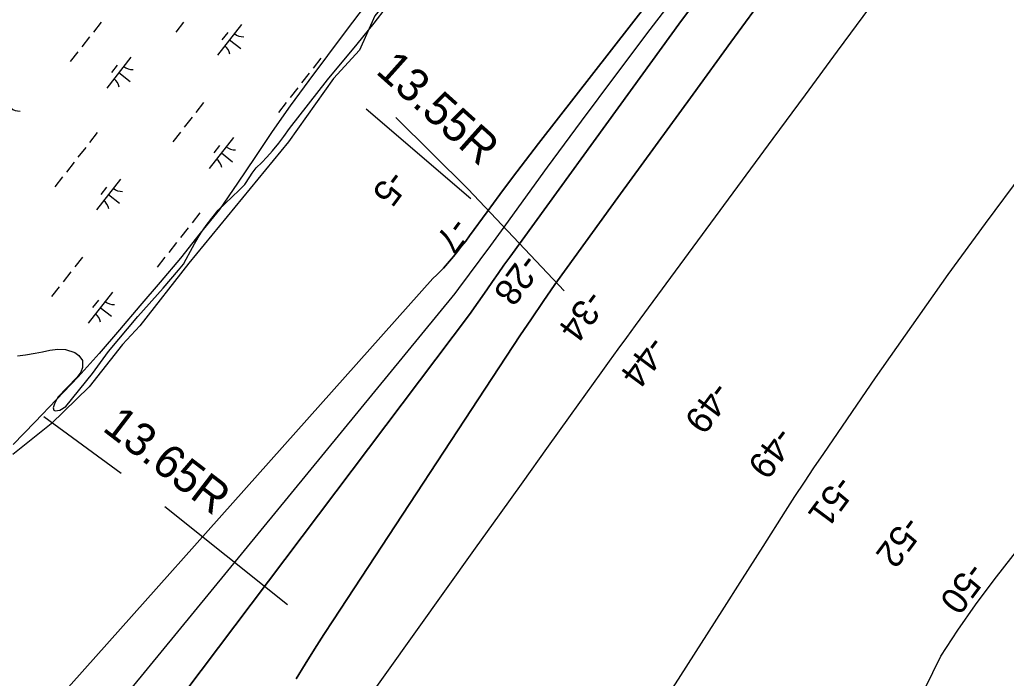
# Model space of a CAD drawing. Extents: x 3896831 to 3918110, y 171006 to 193349.
# Drawn here: x 3907803 to 3909064, y 181692 to 182533 of the extents above; entities that cross this region are included whole.
import ezdxf

# ---------------------------------------------------------------- set-up
doc = ezdxf.new("R2010")
doc.units = 0
for name, color, linetype in [('V-LEVE-TOET', 7, 'Continuous'), ('V-RIVR-EDGE', 7, 'Continuous'), ('V-RIVR-RANG', 7, 'Continuous'), ('V-RRAP-FSHR', 7, 'Continuous'), ('V-STRM-FMON', 7, 'Continuous'), ('V-TOPO-DPTH', 7, 'Continuous'), ('V-TOPO-MAJR', 7, 'Continuous'), ('V-TOPO-MINR', 7, 'Continuous'), ('V-WETL-SWMP', 7, 'Continuous')]:
    doc.layers.add(name, color=color, linetype=linetype)

msp = doc.modelspace()

# ---------------------------------------------------------------- linework, layer by layer
at = {"layer": 'V-LEVE-TOET'}
for p, q in [((3908245.8, 182419.7), (3908379.6, 182305.2)), ((3907834.3, 182026.6), (3907932.8, 181954.4)), ((3907988.6, 181911.5), (3908145.4, 181786.4))]:
    msp.add_line(p, q, dxfattribs=at)
msp.add_lwpolyline([(3908283.8, 182408.7), (3908376.4, 182316.9), (3908499, 182187.2)], dxfattribs=at)
at = {"layer": 'V-RIVR-EDGE'}
msp.add_lwpolyline([(3908938.3, 183643.2), (3908855.6, 183528), (3908812.8, 183465.7), (3908744, 183337.5), (3908706.9, 183277.1), (3908701.3, 183233.4), (3908607.5, 183060.6), (3908526.6, 182895.2), (3908469.9, 182809.7), (3908343.6, 182634.1), (3908310.1, 182599.7), (3908286.9, 182575.5), (3908257.1, 182538.4), (3908237.6, 182494.7), (3908204.2, 182458.4), (3908146.6, 182377.6), (3908019.3, 182222.4), (3907957, 182142.5), (3907934.7, 182118.4), (3907892, 182064.5), (3907843.6, 182017.1), (3907794.4, 181978)], dxfattribs=at)
at = {"layer": 'V-RRAP-FSHR'}
msp.add_lwpolyline([(3908244.7, 182551.5), (3908220.4, 182519.7), (3908196.5, 182487.6), (3908172.6, 182455.6), (3908148.7, 182423.5), (3908125.9, 182390.6), (3908103.8, 182357.3), (3908081.6, 182324.6), (3908058.8, 182291.2), (3908033.7, 182260.6), (3908008.6, 182228.9), (3907982.7, 182198.4), (3907956.8, 182167.9), (3907930.9, 182137.5), (3907904.9, 182107.1), (3907878.2, 182077.3), (3907850.5, 182048.4), (3907822.8, 182019.6), (3907795.1, 181990.7)], dxfattribs=at)
at = {"layer": 'V-TOPO-DPTH'}
for points in [[(3909122.5, 183166.5), (3908916.1, 182887.4), (3908898.7, 182864), (3908881.3, 182840.8), (3908863.8, 182817.6), (3908846.3, 182794.4), (3908786.5, 182716), (3908739.2, 182653.5), (3908692.3, 182590.8), (3908645.7, 182527.7), (3908599.5, 182464.5), (3908429.5, 182230.1), (3908422, 182219.8), (3908414.6, 182209.4), (3908407.3, 182199), (3908400, 182188.5), (3908378.2, 182157.1)], [(3908378.2, 182157.1), (3908400, 182188.5), (3908407.3, 182199), (3908414.6, 182209.4), (3908422, 182219.8), (3908429.5, 182230.1), (3908599.5, 182464.5), (3908645.7, 182527.7), (3908692.3, 182590.8), (3908739.2, 182653.5), (3908786.5, 182716), (3908846.3, 182794.4), (3908863.8, 182817.6), (3908881.3, 182840.8), (3908898.7, 182864), (3908916.1, 182887.4), (3909122.5, 183166.5)], [(3909253.5, 183055.4), (3909050.4, 182769.2), (3909031.5, 182742.8), (3909012.5, 182716.4), (3908993.4, 182690.2), (3908974.1, 182664), (3908930.3, 182604.7), (3908889.1, 182549), (3908847.9, 182493.2), (3908806.8, 182437.4), (3908765.7, 182381.6), (3908589.7, 182142.7), (3908578.7, 182127.6), (3908567.7, 182112.5), (3908556.7, 182097.4), (3908545.8, 182082.3), (3908506.8, 182027.9), (3908476.5, 181985.6), (3908446.1, 181943.2), (3908415.8, 181900.9), (3908385.4, 181858.5), (3908232.7, 181644.9)], [(3909253.5, 183055.4), (3909050.4, 182769.2), (3909031.5, 182742.8), (3909012.5, 182716.4), (3908993.4, 182690.2), (3908974.1, 182664), (3908930.3, 182604.7), (3908889.1, 182549), (3908847.9, 182493.2), (3908806.8, 182437.4), (3908765.7, 182381.6), (3908589.7, 182142.7), (3908578.7, 182127.6), (3908567.7, 182112.5), (3908556.7, 182097.4), (3908545.8, 182082.3), (3908506.8, 182027.9), (3908476.5, 181985.6), (3908446.1, 181943.2), (3908415.8, 181900.9), (3908385.4, 181858.5), (3908232.7, 181644.9)], [(3908331.3, 182203.1), (3908336.2, 182207.4), (3908344.7, 182216), (3908352.7, 182225.1), (3908357.5, 182230.8), (3908362.8, 182237.4), (3908368, 182244), (3908373.2, 182250.7), (3908378.2, 182257.5), (3908400.5, 182288), (3908416.7, 182310), (3908433.1, 182331.8), (3908449.6, 182353.6), (3908466.3, 182375.2), (3908839.2, 182854.4)], [(3908760.1, 182570.7), (3908712, 182504.6), (3908663.9, 182438.5), (3908615.7, 182372.4), (3908567.7, 182306.2), (3908502.7, 182216.8), (3908487.2, 182195.3), (3908472, 182173.5), (3908457.1, 182151.6), (3908442.4, 182129.6), (3908204.1, 181767), (3908192, 181748.3), (3908180, 181729.5), (3908168.2, 181710.5), (3908156.6, 181691.4)], [(3908156.6, 181691.4), (3908168.2, 181710.5), (3908180, 181729.5), (3908192, 181748.3), (3908204.1, 181767), (3908442.4, 182129.6), (3908457.1, 182151.6), (3908472, 182173.5), (3908487.2, 182195.3), (3908502.7, 182216.8), (3908567.7, 182306.2), (3908615.7, 182372.4), (3908663.9, 182438.5), (3908712, 182504.6), (3908760.1, 182570.7)], [(3906471.6, 179592.9), (3906983, 180278.4), (3906987, 180284), (3906991, 180289.6), (3906994.9, 180295.2), (3906998.7, 180300.9), (3907032.7, 180351.5), (3907042.4, 180366.7), (3907051.6, 180382.2), (3907060, 180398), (3907068, 180414.2), (3907301.1, 181032.1), (3907308, 181046.2), (3907314.3, 181060.5), (3907319.8, 181075.1), (3907389.3, 181155), (3907466.2, 181239.5), (3907676, 181469.1), (3908331.3, 182203.1)], [(3908378.2, 182157.1), (3907521, 181021.1)], [(3907521, 181021.1), (3908378.2, 182157.1)]]:
    msp.add_lwpolyline(points, dxfattribs=at)
at = {"layer": 'V-TOPO-MAJR'}
for points in [[(3908767.3, 181285.7), (3908980.5, 181720.7), (3909002.2, 181753.8), (3909024.6, 181786.3), (3909048.3, 181818), (3909072.7, 181849), (3909097.9, 181880), (3909135.6, 181926.1), (3909173.4, 181972.1), (3909211.2, 182018), (3909249.1, 182063.9), (3909442.7, 182297.5), (3909462.1, 182321.4), (3909481.2, 182345.5), (3909499.8, 182370), (3909518, 182394.8), (3909672.8, 182609), (3909719, 182673.7)], [(3909085.1, 182337.8), (3909037, 182273.1), (3908989.4, 182207.9), (3908942.7, 182142.2), (3908896.6, 182076), (3908830.3, 181979.5), (3908817.8, 181961.2), (3908805.5, 181942.9), (3908793.5, 181924.4), (3908781.5, 181905.8), (3908752.9, 181860.6), (3908726.6, 181819.4), (3908700.4, 181778.3), (3908674.1, 181737.1), (3908647.7, 181696), (3908490.1, 181450.4)]]:
    msp.add_lwpolyline(points, dxfattribs=at)
at = {"layer": 'V-TOPO-MINR'}
for points in [[(3909122.5, 183166.5), (3908916.1, 182887.4), (3908898.7, 182864), (3908881.3, 182840.8), (3908863.8, 182817.6), (3908846.3, 182794.4), (3908786.5, 182716), (3908739.2, 182653.5), (3908692.3, 182590.8), (3908645.7, 182527.7), (3908599.5, 182464.5), (3908429.5, 182230.1), (3908422, 182219.8), (3908414.6, 182209.4), (3908407.3, 182199), (3908400, 182188.5), (3908378.2, 182157.1)], [(3909068.7, 183129), (3909017.8, 183060.3), (3908966.9, 182991.6), (3908886.6, 182883.6), (3908875.7, 182869), (3908864.7, 182854.4), (3908853.6, 182839.9), (3908842.5, 182825.4), (3908652.8, 182579), (3908608.4, 182520.9), (3908564.4, 182462.6), (3908520.8, 182403.8), (3908477.5, 182344.9), (3908418.3, 182263.6), (3908404.8, 182245.1), (3908391.3, 182226.7), (3908377.7, 182208.4), (3908364, 182190), (3908359.4, 182183.7), (3907444.9, 181069.3)], [(3909253.5, 183055.4), (3909050.4, 182769.2), (3909031.5, 182742.8), (3909012.5, 182716.4), (3908993.4, 182690.2), (3908974.1, 182664), (3908930.3, 182604.7), (3908889.1, 182549), (3908847.9, 182493.2), (3908806.8, 182437.4), (3908765.7, 182381.6), (3908589.7, 182142.7), (3908578.7, 182127.6), (3908567.7, 182112.5), (3908556.7, 182097.4), (3908545.8, 182082.3), (3908506.8, 182027.9), (3908476.5, 181985.6), (3908446.1, 181943.2), (3908415.8, 181900.9), (3908385.4, 181858.5), (3908232.7, 181644.9)], [(3908839.2, 182854.4), (3908466.3, 182375.2), (3908449.6, 182353.6), (3908433.1, 182331.8), (3908416.7, 182310), (3908400.5, 182288), (3908378.2, 182257.5), (3908373.2, 182250.7), (3908368, 182244), (3908362.8, 182237.4), (3908357.5, 182230.8), (3908352.7, 182225.1), (3908344.7, 182216), (3908336.2, 182207.4), (3908331.3, 182203.1)], [(3908760.1, 182570.7), (3908712, 182504.6), (3908663.9, 182438.5), (3908615.7, 182372.4), (3908567.7, 182306.2), (3908502.7, 182216.8), (3908487.2, 182195.3), (3908472, 182173.5), (3908457.1, 182151.6), (3908442.4, 182129.6), (3908204.1, 181767), (3908192, 181748.3), (3908180, 181729.5), (3908168.2, 181710.5), (3908156.6, 181691.4)], [(3908331.3, 182203.1), (3907676, 181469.1), (3907466.2, 181239.5), (3907389.3, 181155), (3907319.8, 181075.1), (3907314.3, 181060.5), (3907308, 181046.2), (3907301.1, 181032.1), (3907068, 180414.2), (3907060, 180398), (3907051.6, 180382.2), (3907042.4, 180366.7), (3907032.7, 180351.5), (3906998.7, 180300.9), (3906994.9, 180295.2), (3906991, 180289.6), (3906987, 180284), (3906983, 180278.4), (3906471.6, 179592.9)], [(3908378.2, 182157.1), (3907521, 181021.1)]]:
    msp.add_lwpolyline(points, dxfattribs=at)
at = {"layer": 'V-WETL-SWMP'}
for p, q in [((3908256.3, 182528.9), (3908272, 182549.5)), ((3907907.3, 182530.3), (3907897.5, 182517.7)), ((3908012.8, 182530.2), (3908002.9, 182517.6)), ((3908086.9, 182527.4), (3908056.1, 182488.1)), ((3908234.6, 182502.3), (3908256.3, 182528.9)), ((3907892.5, 182511.4), (3907882.7, 182498.8)), ((3908069.1, 182517.2), (3908061.7, 182507.8)), ((3908071.5, 182507.8), (3908085.7, 182496.7)), ((3908196.5, 182456.7), (3908234.6, 182502.3)), ((3907877.7, 182492.5), (3907867.9, 182479.9)), ((3907945.5, 182485.5), (3907914.7, 182446.1)), ((3907927.8, 182475.3), (3907920.4, 182465.8)), ((3908188.1, 182484.2), (3908178.3, 182471.6)), ((3907930.1, 182465.8), (3907944.3, 182454.7)), ((3908173.3, 182465.3), (3908163.5, 182452.7)), ((3908148, 182394.3), (3908196.5, 182456.7)), ((3908158.5, 182446.4), (3908148.7, 182433.9)), ((3908038.3, 182427.7), (3908028.4, 182415.1)), ((3908143.7, 182427.6), (3908133.9, 182415)), ((3908023.5, 182408.8), (3908013.6, 182396.2)), ((3907902.4, 182389.3), (3907892.5, 182376.7)), ((3908008.6, 182389.9), (3907998.8, 182377.3)), ((3908140.7, 182384.1), (3908148, 182394.3)), ((3908076.5, 182382.9), (3908045.6, 182343.5)), ((3908058.7, 182372.7), (3908051.3, 182363.2)), ((3908126.3, 182366), (3908134.4, 182375.7)), ((3908134.4, 182375.7), (3908140.7, 182384.1)), ((3907887.6, 182370.4), (3907877.7, 182357.8)), ((3908061, 182363.2), (3908075.2, 182352.1)), ((3908119.2, 182357.8), (3908126.3, 182366)), ((3907872.8, 182351.5), (3907862.9, 182338.9)), ((3908105.5, 182344.2), (3908112.5, 182351.1)), ((3908112.5, 182351.1), (3908119.2, 182357.8)), ((3908097.3, 182332.8), (3908100.5, 182337.5)), ((3908100.5, 182337.5), (3908105.5, 182344.2)), ((3907858, 182332.6), (3907848.1, 182320.1)), ((3907932.1, 182329.9), (3907901.3, 182290.6)), ((3908083.7, 182315.9), (3908090.8, 182323.1)), ((3908090.8, 182323.1), (3908097.3, 182332.8)), ((3907914.3, 182319.7), (3907906.9, 182310.3)), ((3907916.7, 182310.2), (3907930.9, 182299.1)), ((3908065.8, 182298.9), (3908083.7, 182315.9)), ((3908057, 182290), (3908065.8, 182298.9)), ((3908033.3, 182286.7), (3908023.5, 182274.1)), ((3908048.6, 182279.8), (3908057, 182290)), ((3908041.6, 182270.6), (3908048.6, 182279.8)), ((3908018.5, 182267.8), (3908008.7, 182255.2)), ((3908031.3, 182255.4), (3908035.5, 182262.1)), ((3908035.5, 182262.1), (3908041.6, 182270.6)), ((3908003.7, 182248.9), (3907993.9, 182236.3)), ((3908021.5, 182237.7), (3908026.8, 182247.1)), ((3908026.8, 182247.1), (3908031.3, 182255.4)), ((3908016.1, 182227.7), (3908021.5, 182237.7)), ((3907883.5, 182230.2), (3907873.6, 182217.6)), ((3907988.9, 182230), (3907979, 182217.4)), ((3908006.4, 182213.5), (3908012.4, 182221.2)), ((3908012.4, 182221.2), (3908016.1, 182227.7)), ((3907868.6, 182211.3), (3907858.8, 182198.7)), ((3907986.6, 182190.7), (3908006.4, 182213.5)), ((3907853.8, 182192.4), (3907844, 182179.8)), ((3907921.7, 182185.4), (3907890.8, 182146)), ((3907954.3, 182154.5), (3907986.6, 182190.7)), ((3907903.9, 182175.2), (3907896.5, 182165.7)), ((3907906.2, 182165.7), (3907920.4, 182154.6)), ((3907916.7, 182109.8), (3907954.3, 182154.5)), ((3907810.9, 182105.6), (3907822.9, 182107.4)), ((3907822.9, 182107.4), (3907832.3, 182109.2)), ((3907832.3, 182109.2), (3907842, 182111.2)), ((3907842, 182111.2), (3907852.1, 182112.7)), ((3907852.1, 182112.7), (3907862, 182112.2)), ((3907862, 182112.2), (3907873.8, 182108.4)), ((3907873.8, 182108.4), (3907879, 182104.7)), ((3907896.2, 182081.7), (3907916.7, 182109.8)), ((3907800.5, 182104.1), (3907810.9, 182105.6)), ((3907879, 182104.7), (3907883.4, 182098.2)), ((3907883.4, 182098.2), (3907883.7, 182089.1)), ((3907881.3, 182083.4), (3907876.3, 182076.6)), ((3907883.7, 182089.1), (3907881.3, 182083.4)), ((3907876.3, 182076.6), (3907852.1, 182051.4)), ((3907862.2, 182039.5), (3907896.2, 182081.7)), ((3907852.1, 182051.4), (3907847.8, 182042.9)), ((3907847.8, 182042.9), (3907845.9, 182037.6)), ((3907845.9, 182037.6), (3907846.9, 182034.6)), ((3907846.9, 182034.6), (3907848.6, 182034)), ((3907848.6, 182034), (3907854.5, 182034.9)), ((3907854.5, 182034.9), (3907862.2, 182039.5))]:
    msp.add_line(p, q, dxfattribs=at)
for centre, start, end in [((3908088.7, 182529.3), 231.1403, 272.6839), ((3908054.7, 182485.9), 11.1403, 52.6839), ((3907947.4, 182487.4), 231.1403, 272.6839), ((3907913.3, 182443.9), 11.1403, 52.6839), ((3907803, 182434.4), 231.1403, 272.6839), ((3908078.3, 182384.8), 231.1403, 272.6839), ((3908044.2, 182341.3), 11.1403, 52.6839), ((3907933.9, 182331.8), 231.1403, 272.6839), ((3907899.9, 182288.4), 11.1403, 52.6839), ((3907923.5, 182187.3), 231.1403, 272.6839), ((3907889.4, 182143.8), 11.1403, 52.6839)]:
    msp.add_arc(centre, 17.6, start, end, dxfattribs=at)

# ---------------------------------------------------------------- texts
at = {"layer": 'V-RIVR-RANG'}
for s, rotation, p in [('-5', 233.2583, (3908276.2, 182343.9)), ('-7', 233.2583, (3908356, 182283.7)), ('-28', 233.2583, (3908446.1, 182237.1)), ('-34', 233.3979, (3908528.8, 182190.9)), ('-44', 233.3979, (3908607.8, 182132.3)), ('-49', 233.3979, (3908689.8, 182073.8)), ('-49', 233.3979, (3908770.7, 182016.1)), ('-51', 233.3979, (3908847.6, 181954.1)), ('-52', 233.3979, (3908934.3, 181902.4)), ('-50', 233.3979, (3909015.9, 181843.1))]:
    msp.add_text(s, height=33.5, rotation=rotation, dxfattribs=at).set_placement(p)
at = {"layer": 'V-STRM-FMON'}
for s, rotation, p in [('13.55R', 318.1672, (3908256.9, 182466)), ('13.65R', 322.528, (3907907.6, 182009.6))]:
    msp.add_text(s, height=42, rotation=rotation, dxfattribs=at).set_placement(p)

doc.saveas('drawing.dxf')
